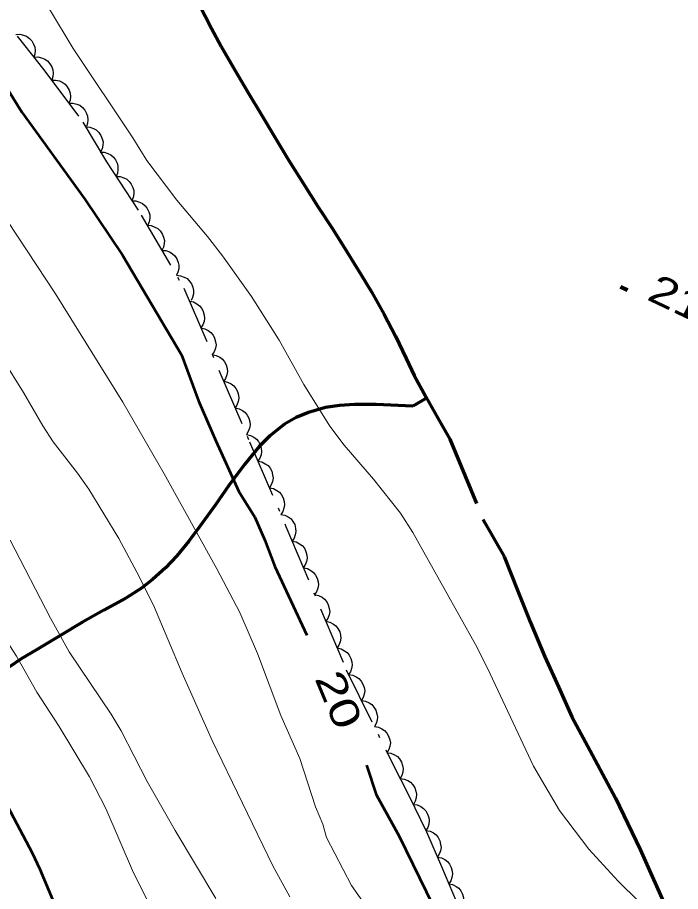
# Model space of a CAD drawing. Extents: x 356765 to 358572, y 5103174 to 5104650.
# Drawn here: x 357073.46 to 357107.76, y 5103906.19 to 5103951.41 of the extents above; entities that cross this region are included whole.
import ezdxf
from ezdxf.enums import TextEntityAlignment as Align

# ---------------------------------------------------------------- set-up
doc = ezdxf.new("R2010")
doc.units = 0
doc.header["$LTSCALE"] = 0.6
doc.linetypes.add('DOT_DASHED', pattern=[7.7, 5, -1.2, 0.3, -1.2])
doc.linetypes.add('LONG_DASHED', pattern=[7.5, 6, -1.5])
for name, color, linetype, lineweight in [('1', 7, 'Continuous', 53), ('2', 7, 'Continuous', 13), ('22', 7, 'Continuous', 35), ('3', 7, 'Continuous', 140), ('44', 7, 'Continuous', 25)]:
    doc.layers.add(name, color=color, linetype=linetype, lineweight=lineweight)

msp = doc.modelspace()

# ---------------------------------------------------------------- linework, layer by layer
at = {"layer": '1'}
for points in [[(357072.1, 5103949.05), (357073.68, 5103946.51), (357076.94, 5103942.01), (357078.9, 5103939.11), (357081.94, 5103933.95), (357082.82, 5103931.58), (357083.72, 5103929.51), (357084.91, 5103926.89), (357085.74, 5103925.55), (357086.26, 5103924.37), (357086.77, 5103923.01), (357088.42, 5103919.45)], [(357116.17, 5103874.11), (357115.18, 5103875.15), (357113.36, 5103876.65), (357110.52, 5103879.12), (357108.05, 5103881.58), (357106.51, 5103883.22), (357104.3, 5103886.31), (357103.81, 5103887.37), (357103.36, 5103888.5), (357102.79, 5103889.4), (357100.89, 5103891.64), (357099.93, 5103893.44), (357099.35, 5103895.04), (357097.99, 5103898.05), (357096.83, 5103901.25), (357095.33, 5103904.73), (357093.22, 5103909.04), (357092.05, 5103911.16), (357091.54, 5103912.72)], [(357075.75, 5103904.65), (357074.64, 5103907.33), (357074.23, 5103908.18), (357072.97, 5103910.58)]]:
    msp.add_lwpolyline(points, dxfattribs=at)
at = {"layer": '2'}
for points in [[(357106.67, 5103904.63), (357104.53, 5103906.73), (357103.01, 5103908.38), (357101.5, 5103910.38), (357100.15, 5103912.68), (357097.78, 5103917.74), (357097.16, 5103918.97), (357093.91, 5103924.76), (357093.27, 5103925.76), (357091.87, 5103927.53), (357090.36, 5103929.28), (357089.62, 5103930.26), (357088.28, 5103932.42), (357087, 5103934.71), (357085.56, 5103936.97), (357084.06, 5103939.07), (357083.29, 5103940.07), (357081.71, 5103941.96), (357080.15, 5103944.01), (357079.43, 5103945.18), (357076.35, 5103949.8), (357075.12, 5103951.84), (357073.37, 5103954.43)], [(357092.32, 5103904.24), (357090.73, 5103906.5), (357089.45, 5103908.98), (357089.25, 5103909.67), (357088.87, 5103910.57), (357088.07, 5103913.08), (357087.09, 5103915.3), (357085.87, 5103918.5), (357084.97, 5103920.63), (357083.78, 5103922.88), (357081.05, 5103927.8), (357078.91, 5103931.51), (357075.42, 5103937.12), (357071.95, 5103942.38)], [(357087.55, 5103905.91), (357086.67, 5103907.52), (357083.54, 5103914.01), (357081.98, 5103917.49), (357080.49, 5103921.01), (357079.64, 5103922.71), (357078.7, 5103924.46), (357077.16, 5103927), (357076.57, 5103927.84), (357075.3, 5103929.46), (357074.77, 5103930.28), (357073.78, 5103932.01), (357071.65, 5103935.38)], [(357080.72, 5103904.66), (357079.46, 5103907.16), (357078.03, 5103910.48), (357077.18, 5103912.13), (357075.62, 5103914.73), (357074.47, 5103916.51), (357073.41, 5103918.36), (357072.24, 5103920.16), (357070.53, 5103922.61), (357069.47, 5103924.37), (357068.96, 5103925.26)], [(357073.09, 5103924.37), (357075.17, 5103920.34), (357076.13, 5103918.59), (357078.31, 5103915.37), (357078.83, 5103914.51), (357080.17, 5103911.88), (357081.62, 5103909.34), (357083.72, 5103905.83)]]:
    msp.add_lwpolyline(points, dxfattribs=at)
at = {"layer": '22', "linetype": 'LONG_DASHED', "lineweight": 70}
for points in [[(357082.84, 5103952.11), (357083.49, 5103950.84), (357083.99, 5103949.91), (357084.68, 5103948.72), (357085.37, 5103947.55), (357086.09, 5103946.38), (357086.78, 5103945.22), (357087.49, 5103944.01), (357088.23, 5103942.83), (357089, 5103941.63), (357089.77, 5103940.46), (357090.52, 5103939.26), (357091.23, 5103938.09), (357091.77, 5103937.21), (357092.42, 5103936.05), (357093.01, 5103934.92), (357093.56, 5103933.76), (357093.98, 5103932.88), (357094.58, 5103931.78), (357095.21, 5103930.68), (357095.83, 5103929.59), (357097.63, 5103925.26), (357098.63, 5103923.53), (357099.32, 5103921.78), (357099.98, 5103920.14), (357100.74, 5103918.34), (357101.44, 5103916.78), (357102.14, 5103915.22), (357103.2, 5103913.25), (357104.4, 5103911.02), (357105.67, 5103908.36), (357107.5, 5103904.23)], [(357094.62, 5103931.71), (357093.91, 5103931.3), (357092.02, 5103931.38), (357090.9, 5103931.38), (357090.12, 5103931.34), (357089.39, 5103931.24), (357088.51, 5103930.97), (357087.88, 5103930.71), (357087.27, 5103930.37), (357086.52, 5103929.76), (357085.96, 5103929.21), (357085.2, 5103928.28), (357084.39, 5103927.2), (357083.7, 5103926.19), (357082.87, 5103925.05), (357082.33, 5103924.32), (357081.7, 5103923.55), (357081.12, 5103922.93), (357080.45, 5103922.33), (357079.88, 5103921.88), (357079.07, 5103921.37), (357077.92, 5103920.74), (357076.83, 5103920.13), (357075.65, 5103919.42), (357074.45, 5103918.69), (357073.66, 5103918.23), (357073.05, 5103917.82)]]:
    msp.add_lwpolyline(points, dxfattribs=at)
at = {"layer": '3'}
msp.add_line((357104.65, 5103937.47), (357105.01, 5103937.3), dxfattribs=at)
at = {"layer": '44'}
for points in [[(357073.37, 5103950.53), (357073.58, 5103950.54), (357073.78, 5103950.5), (357073.93, 5103950.44), (357074.08, 5103950.33), (357074.2, 5103950.2), (357074.29, 5103950.03), (357074.36, 5103949.88), (357074.37, 5103949.71), (357074.36, 5103949.52), (357074.3, 5103949.35)], [(357074.3, 5103949.35), (357074.51, 5103949.37), (357074.71, 5103949.32), (357074.87, 5103949.26), (357075.01, 5103949.16), (357075.13, 5103949.02), (357075.23, 5103948.86), (357075.29, 5103948.71), (357075.3, 5103948.53), (357075.29, 5103948.35), (357075.24, 5103948.17)], [(357075.22, 5103948.16), (357075.43, 5103948.17), (357075.63, 5103948.13), (357075.78, 5103948.06), (357075.92, 5103947.96), (357076.04, 5103947.82), (357076.13, 5103947.65), (357076.19, 5103947.5), (357076.2, 5103947.32), (357076.18, 5103947.14), (357076.12, 5103946.97)], [(357076.12, 5103946.97), (357076.33, 5103946.98), (357076.53, 5103946.93), (357076.68, 5103946.87), (357076.82, 5103946.76), (357076.95, 5103946.62), (357077.03, 5103946.45), (357077.09, 5103946.3), (357077.1, 5103946.12), (357077.08, 5103945.94), (357077.03, 5103945.77)], [(357077, 5103945.75), (357077.21, 5103945.74), (357077.4, 5103945.66), (357077.54, 5103945.59), (357077.67, 5103945.46), (357077.78, 5103945.31), (357077.84, 5103945.13), (357077.89, 5103944.98), (357077.88, 5103944.8), (357077.84, 5103944.62), (357077.76, 5103944.46)], [(357077.74, 5103944.44), (357077.95, 5103944.44), (357078.14, 5103944.38), (357078.29, 5103944.31), (357078.42, 5103944.19), (357078.53, 5103944.04), (357078.61, 5103943.87), (357078.66, 5103943.71), (357078.66, 5103943.53), (357078.63, 5103943.35), (357078.56, 5103943.19)], [(357078.56, 5103943.19), (357078.77, 5103943.18), (357078.96, 5103943.12), (357079.11, 5103943.05), (357079.24, 5103942.93), (357079.35, 5103942.79), (357079.43, 5103942.61), (357079.48, 5103942.45), (357079.48, 5103942.28), (357079.45, 5103942.1), (357079.38, 5103941.93)], [(357079.38, 5103941.93), (357079.59, 5103941.93), (357079.78, 5103941.86), (357079.93, 5103941.79), (357080.06, 5103941.67), (357080.17, 5103941.53), (357080.25, 5103941.35), (357080.3, 5103941.2), (357080.3, 5103941.02), (357080.27, 5103940.84), (357080.2, 5103940.67)], [(357080.17, 5103940.66), (357080.38, 5103940.64), (357080.57, 5103940.57), (357080.72, 5103940.49), (357080.84, 5103940.37), (357080.95, 5103940.22), (357081.01, 5103940.04), (357081.06, 5103939.88), (357081.05, 5103939.71), (357081.01, 5103939.52), (357080.93, 5103939.36)], [(357080.93, 5103939.36), (357081.14, 5103939.35), (357081.33, 5103939.28), (357081.47, 5103939.2), (357081.6, 5103939.07), (357081.7, 5103938.92), (357081.77, 5103938.74), (357081.81, 5103938.59), (357081.8, 5103938.41), (357081.76, 5103938.23), (357081.69, 5103938.07)], [(357081.69, 5103938.07), (357081.89, 5103938.05), (357082.08, 5103937.98), (357082.23, 5103937.9), (357082.35, 5103937.78), (357082.46, 5103937.63), (357082.53, 5103937.45), (357082.57, 5103937.29), (357082.56, 5103937.12), (357082.52, 5103936.93), (357082.44, 5103936.77)], [(357082.36, 5103936.73), (357082.57, 5103936.69), (357082.74, 5103936.6), (357082.88, 5103936.5), (357082.99, 5103936.36), (357083.07, 5103936.2), (357083.12, 5103936.01), (357083.14, 5103935.85), (357083.11, 5103935.68), (357083.05, 5103935.5), (357082.95, 5103935.35)], [(357082.95, 5103935.35), (357083.15, 5103935.31), (357083.33, 5103935.22), (357083.47, 5103935.12), (357083.58, 5103934.98), (357083.66, 5103934.82), (357083.71, 5103934.63), (357083.73, 5103934.47), (357083.7, 5103934.3), (357083.64, 5103934.12), (357083.54, 5103933.97)], [(357083.54, 5103933.97), (357083.74, 5103933.93), (357083.92, 5103933.84), (357084.06, 5103933.74), (357084.17, 5103933.6), (357084.25, 5103933.44), (357084.3, 5103933.25), (357084.32, 5103933.09), (357084.29, 5103932.92), (357084.22, 5103932.74), (357084.13, 5103932.59)], [(357084.13, 5103932.59), (357084.33, 5103932.55), (357084.51, 5103932.46), (357084.65, 5103932.36), (357084.76, 5103932.22), (357084.84, 5103932.06), (357084.89, 5103931.87), (357084.91, 5103931.71), (357084.88, 5103931.54), (357084.81, 5103931.36), (357084.72, 5103931.21)], [(357084.72, 5103931.21), (357084.92, 5103931.17), (357085.1, 5103931.08), (357085.24, 5103930.98), (357085.34, 5103930.84), (357085.43, 5103930.68), (357085.48, 5103930.49), (357085.5, 5103930.33), (357085.47, 5103930.16), (357085.4, 5103929.99), (357085.31, 5103929.83)], [(357085.31, 5103929.83), (357085.51, 5103929.79), (357085.69, 5103929.7), (357085.82, 5103929.6), (357085.93, 5103929.47), (357086.02, 5103929.3), (357086.07, 5103929.12), (357086.09, 5103928.96), (357086.06, 5103928.78), (357085.99, 5103928.61), (357085.9, 5103928.46)], [(357085.9, 5103928.46), (357086.1, 5103928.42), (357086.28, 5103928.32), (357086.42, 5103928.23), (357086.53, 5103928.09), (357086.61, 5103927.93), (357086.66, 5103927.74), (357086.68, 5103927.58), (357086.65, 5103927.4), (357086.59, 5103927.23), (357086.49, 5103927.08)], [(357086.49, 5103927.08), (357086.7, 5103927.04), (357086.88, 5103926.94), (357087.01, 5103926.85), (357087.12, 5103926.71), (357087.21, 5103926.55), (357087.25, 5103926.36), (357087.27, 5103926.2), (357087.24, 5103926.03), (357087.18, 5103925.85), (357087.08, 5103925.7)], [(357087.09, 5103925.7), (357087.29, 5103925.66), (357087.47, 5103925.57), (357087.61, 5103925.47), (357087.71, 5103925.33), (357087.8, 5103925.17), (357087.84, 5103924.98), (357087.86, 5103924.82), (357087.83, 5103924.64), (357087.77, 5103924.47), (357087.67, 5103924.32)], [(357087.67, 5103924.32), (357087.87, 5103924.28), (357088.05, 5103924.18), (357088.19, 5103924.09), (357088.3, 5103923.95), (357088.38, 5103923.78), (357088.43, 5103923.6), (357088.45, 5103923.43), (357088.41, 5103923.26), (357088.35, 5103923.09), (357088.25, 5103922.94)], [(357088.25, 5103922.94), (357088.46, 5103922.9), (357088.64, 5103922.8), (357088.77, 5103922.7), (357088.88, 5103922.56), (357088.96, 5103922.4), (357089.01, 5103922.21), (357089.03, 5103922.05), (357088.99, 5103921.88), (357088.93, 5103921.7), (357088.83, 5103921.55)], [(357088.83, 5103921.55), (357089.04, 5103921.51), (357089.22, 5103921.42), (357089.35, 5103921.32), (357089.46, 5103921.18), (357089.54, 5103921.02), (357089.59, 5103920.83), (357089.61, 5103920.67), (357089.58, 5103920.5), (357089.51, 5103920.32), (357089.41, 5103920.17)], [(357089.41, 5103920.17), (357089.62, 5103920.13), (357089.8, 5103920.03), (357089.93, 5103919.94), (357090.04, 5103919.8), (357090.13, 5103919.63), (357090.17, 5103919.45), (357090.19, 5103919.29), (357090.16, 5103919.11), (357090.09, 5103918.94), (357090, 5103918.79)], [(357090, 5103918.79), (357090.2, 5103918.75), (357090.38, 5103918.65), (357090.51, 5103918.55), (357090.62, 5103918.42), (357090.71, 5103918.25), (357090.75, 5103918.07), (357090.77, 5103917.9), (357090.74, 5103917.73), (357090.68, 5103917.56), (357090.58, 5103917.41)], [(357090.59, 5103917.41), (357090.8, 5103917.38), (357090.98, 5103917.3), (357091.12, 5103917.21), (357091.24, 5103917.08), (357091.33, 5103916.92), (357091.39, 5103916.74), (357091.42, 5103916.58), (357091.4, 5103916.4), (357091.34, 5103916.22), (357091.26, 5103916.07)], [(357091.26, 5103916.07), (357091.46, 5103916.04), (357091.65, 5103915.95), (357091.79, 5103915.86), (357091.9, 5103915.73), (357092, 5103915.57), (357092.05, 5103915.39), (357092.08, 5103915.23), (357092.06, 5103915.06), (357092.01, 5103914.88), (357091.92, 5103914.72)], [(357091.92, 5103914.72), (357092.13, 5103914.69), (357092.31, 5103914.61), (357092.45, 5103914.52), (357092.56, 5103914.39), (357092.66, 5103914.23), (357092.72, 5103914.04), (357092.75, 5103913.88), (357092.72, 5103913.71), (357092.67, 5103913.53), (357092.58, 5103913.38)], [(357092.57, 5103913.37), (357092.78, 5103913.35), (357092.96, 5103913.26), (357093.11, 5103913.18), (357093.22, 5103913.05), (357093.32, 5103912.89), (357093.38, 5103912.71), (357093.41, 5103912.55), (357093.39, 5103912.37), (357093.34, 5103912.2), (357093.26, 5103912.04)], [(357093.26, 5103912.04), (357093.47, 5103912.01), (357093.65, 5103911.93), (357093.79, 5103911.84), (357093.91, 5103911.71), (357094.01, 5103911.56), (357094.07, 5103911.38), (357094.1, 5103911.22), (357094.08, 5103911.04), (357094.03, 5103910.86), (357093.95, 5103910.7)], [(357093.93, 5103910.7), (357094.14, 5103910.67), (357094.32, 5103910.58), (357094.46, 5103910.49), (357094.58, 5103910.36), (357094.67, 5103910.2), (357094.73, 5103910.02), (357094.75, 5103909.86), (357094.73, 5103909.68), (357094.68, 5103909.5), (357094.59, 5103909.35)], [(357094.59, 5103909.35), (357094.8, 5103909.31), (357094.98, 5103909.22), (357095.11, 5103909.12), (357095.22, 5103908.98), (357095.31, 5103908.82), (357095.35, 5103908.63), (357095.37, 5103908.47), (357095.34, 5103908.3), (357095.28, 5103908.12), (357095.18, 5103907.97)], [(357095.19, 5103907.97), (357095.39, 5103907.93), (357095.57, 5103907.84), (357095.7, 5103907.74), (357095.81, 5103907.6), (357095.9, 5103907.44), (357095.94, 5103907.25), (357095.96, 5103907.09), (357095.93, 5103906.92), (357095.87, 5103906.74), (357095.77, 5103906.59)], [(357095.77, 5103906.59), (357095.97, 5103906.55), (357096.15, 5103906.45), (357096.29, 5103906.36), (357096.4, 5103906.22), (357096.48, 5103906.06), (357096.53, 5103905.87), (357096.55, 5103905.71), (357096.51, 5103905.53), (357096.45, 5103905.36), (357096.35, 5103905.21)]]:
    msp.add_lwpolyline(points, dxfattribs=at)
at = {"layer": '44', "linetype": 'DOT_DASHED'}
for points in [[(357073.44, 5103950.44), (357074.82, 5103948.7), (357076.85, 5103946), (357078.06, 5103943.95), (357079.86, 5103941.19), (357082.07, 5103937.41)], [(357082.07, 5103937.41), (357085.47, 5103929.45), (357087.35, 5103925.08), (357090.47, 5103917.66), (357092.86, 5103912.81), (357093.71, 5103911.16), (357094.62, 5103909.28), (357095.39, 5103907.49), (357096.15, 5103905.69)]]:
    msp.add_lwpolyline(points, dxfattribs=at)

# ---------------------------------------------------------------- texts
at = {"layer": '1', "width": 1.35}
msp.add_text('20', height=1.5, rotation=292.564, dxfattribs=at).set_placement((357089.391, 5103915.8278), align=Align.CENTER)
at = {"layer": '3', "width": 1.3}
msp.add_text('21,7   ', height=1.5, rotation=334.619, dxfattribs=at).set_placement((357105.95, 5103936.84))

doc.saveas('drawing.dxf')
